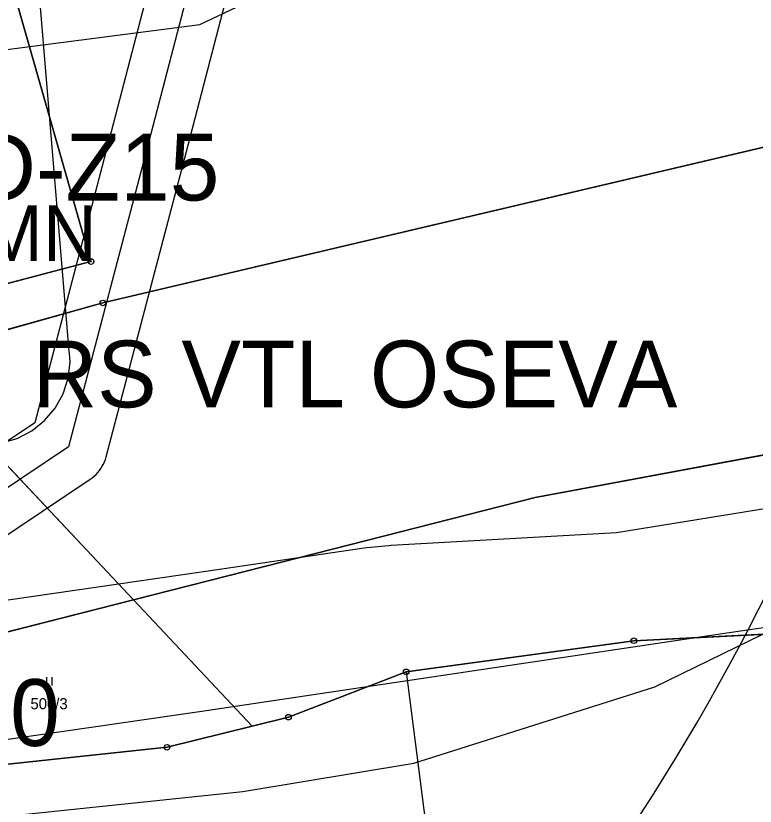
# Model space of a CAD drawing. Extents: x -706130 to -698555, y -971544 to -967260.
# Drawn here: x -704017.6 to -703884.7, y -969740.8 to -969598.7 of the extents above; entities that cross this region are included whole.
import ezdxf

# ---------------------------------------------------------------- set-up
doc = ezdxf.new("R2010")
doc.units = 0
for name, color, linetype in [('BPEJ I-II trida ochrany S', 7, 'Continuous'), ('Docházková izochrona - BUS S', 7, 'Continuous'), ('Docházková izochrona - VLAK N', 7, 'Continuous'), ('Elektro VN nadzemní volne 22 S', 7, 'Continuous'), ('Elektro VN trafostanice popis S', 7, 'Continuous'), ('Hluková izofona', 7, 'Continuous'), ('Hranice intravilán', 7, 'Continuous'), ('KN_Hranice_parcel', 7, 'Continuous'), ('KN_Parcelni cisla', 7, 'Continuous'), ('KN_Polygon parcely', 7, 'Continuous'), ('KN_POZEMKY_14_OSTATNI PLOCHA', 7, 'Continuous'), ('KN_POZEMKY_2_ORNA PUDA', 7, 'Continuous'), ('KN_POZEMKY_7_TTP', 7, 'Continuous'), ('KN_VYUZITI_14_ostatni plocha_dráha', 7, 'Continuous'), ('KN_Značky bodu BP', 7, 'Continuous'), ('KN_Značky kultur', 7, 'Continuous'), ('Koridor pro racionalizaci dráhy_N', 7, 'Continuous'), ('Koridor pro racionalizaci dráhy_N_ŠRAFY', 7, 'Continuous'), ('Koridor územní rezervy - doprava drážní R ZAKL', 7, 'Continuous'), ('OP dráhy', 7, 'Continuous'), ('OP ELE VN_VVN_trafostanice', 7, 'Continuous'), ('OP_BP plynovodů VTL', 7, 'Continuous'), ('Plochy doprava drážní R', 7, 'Continuous'), ('Plochy doprava drážní S', 7, 'Continuous'), ('Plochy smíšené nezastavěného území všeobecné S', 7, 'Continuous'), ('Plochy zemědělské všeobecné CELEK S', 7, 'Continuous'), ('Plynovodní objekty S', 7, 'Continuous'), ('Regulační bloky v krajině S', 7, 'Continuous'), ('Regulační bloky zastavěné S', 7, 'Continuous'), ('Regulační kódy v krajině S', 7, 'Continuous'), ('VPS VPO popis', 7, 'Continuous'), ('VÝŠKOPIS_vrstevnice hlavní', 7, 'Continuous'), ('VÝŠKOPIS_vrstevnice zesílená', 7, 'Continuous'), ('Zastavene uzemi N', 7, 'Continuous'), ('Zastavene uzemi plochy N', 7, 'Continuous'), ('Zábory hodnocené - koridory', 7, 'Continuous')]:
    doc.layers.add(name, color=color, linetype=linetype)

msp = doc.modelspace()

# ---------------------------------------------------------------- linework, layer by layer
at = {"layer": 'BPEJ I-II trida ochrany S'}
for p, q in [((-703906.51, -969711.07), (-703863.08, -969708.87)), ((-703947.45, -969716.66), (-703906.51, -969711.07)), ((-703968.6, -969724.82), (-703947.45, -969716.66)), ((-703975.14, -969726.44), (-703968.6, -969724.82)), ((-703990.45, -969730.22), (-703975.14, -969726.44)), ((-704019.63, -969733.3), (-703990.45, -969730.22))]:
    msp.add_line(p, q, dxfattribs=at)
at = {"layer": 'Docházková izochrona - BUS S'}
msp.add_arc((-704240.77, -969524.4), 400, 310.6863, 92.9342, dxfattribs=at)
at = {"layer": 'Docházková izochrona - VLAK N'}
msp.add_circle((-704165.45, -969778.77), 800, dxfattribs=at)
at = {"layer": 'Elektro VN nadzemní volne 22 S'}
msp.add_lwpolyline([(-703978.52, -969562.82), (-703993.73, -969621.29), (-704008.16, -969676.2), (-704062.62, -969712.72), (-704062.41, -969712.72), (-704062.41, -969712.81)], dxfattribs=at)
at = {"layer": 'Hluková izofona'}
msp.add_lwpolyline([(-703748.53, -969686.38), (-703761.39, -969689.69), (-703774.96, -969692.42), (-703783.94, -969694.28), (-703793.46, -969695.59), (-703819.95, -969699.59), (-703887.72, -969709.43), (-703984.62, -969723.88), (-704138.46, -969746.07), (-704205.17, -969756.49), (-704248.81, -969763.25), (-704420.92, -969789.19), (-704546.79, -969808.01), (-704962.75, -969869.03)], dxfattribs=at)
at = {"layer": 'Hranice intravilán'}
msp.add_lwpolyline([(-704019.63, -969733.3), (-703990.45, -969730.22), (-703975.14, -969726.44), (-703968.6, -969724.82), (-703947.45, -969716.66), (-703906.51, -969711.07), (-703863.08, -969708.87), (-703812.41, -969698.51), (-703783.12, -969710.9), (-703775.09, -969709), (-703724.75, -969703.11)], dxfattribs=at)
at = {"layer": 'KN_Hranice_parcel'}
for p, q in [((-704017.58, -969595.88), (-704004.13, -969642.88)), ((-704004.13, -969642.88), (-704028.34, -969649.21)), ((-704002, -969650.32), (-704026.5, -969657.15)), ((-703996.49, -969703.73), (-703975.14, -969726.44))]:
    msp.add_line(p, q, dxfattribs=at)
for points in [[(-703506.43, -969544.8), (-703508.57, -969545.07), (-703532.03, -969548.25), (-703550.63, -969556.31), (-703523.79, -969552.24), (-703519.55, -969552.62), (-703518.77, -969554.88), (-703606.67, -969570.8), (-703696.6, -969587.15), (-703744.82, -969595.35), (-703801.12, -969603.31), (-703840.17, -969612.16), (-704002, -969650.32)], [(-703586.39, -969635.14), (-703708.54, -969649.53), (-703788.13, -969661.66), (-703824.91, -969666.8), (-703924.22, -969685.33), (-703972.94, -969697.74), (-703996.49, -969703.73)], [(-703975.14, -969726.44), (-703968.6, -969724.82), (-703947.45, -969716.66), (-703906.51, -969711.07), (-703863.08, -969708.87), (-703812.41, -969698.51), (-703807.68, -969699.85), (-703783.12, -969710.9), (-703775.09, -969709), (-703693.83, -969699.5), (-703653.97, -969679.35), (-703631.86, -969665.04), (-703618.31, -969660.72), (-703598.78, -969646.69), (-703586.39, -969635.14)], [(-703996.49, -969703.73), (-704021.57, -969677.05), (-704026.5, -969657.15)], [(-703996.49, -969703.73), (-704044.38, -969715.9), (-704047.44, -969722.1), (-704045.89, -969738.48)], [(-704045.89, -969738.48), (-704019.63, -969733.3), (-703990.45, -969730.22), (-703975.14, -969726.44)]]:
    msp.add_lwpolyline(points, dxfattribs=at)
at = {"layer": 'KN_Polygon parcely'}
for points in [[(-704044.08, -969536.95), (-704051.34, -969539.03), (-704057.11, -969540.81), (-704039.29, -969601.4), (-704028.34, -969649.21), (-704004.13, -969642.88), (-704017.58, -969595.88), (-704035.11, -969534.61)], [(-703653.97, -969679.35), (-703631.86, -969665.04), (-703618.31, -969660.72), (-703598.78, -969646.69), (-703586.39, -969635.14), (-703708.54, -969649.53), (-703788.13, -969661.66), (-703824.91, -969666.8), (-703924.22, -969685.33), (-703972.94, -969697.74), (-703996.49, -969703.73), (-703975.14, -969726.44), (-703968.6, -969724.82), (-703947.45, -969716.66), (-703906.51, -969711.07), (-703863.08, -969708.87), (-703812.41, -969698.51), (-703807.68, -969699.85), (-703783.12, -969710.9), (-703775.09, -969709), (-703693.83, -969699.5)], [(-704045.89, -969738.48), (-704047.44, -969722.1), (-704044.38, -969715.9), (-703996.49, -969703.73), (-704021.57, -969677.05), (-704026.5, -969657.15), (-704061.14, -969667.73), (-704055.5, -969708.06), (-704051.97, -969733.31), (-704051.12, -969739.38)], [(-703990.45, -969730.22), (-703975.14, -969726.44), (-703996.49, -969703.73), (-704044.38, -969715.9), (-704047.44, -969722.1), (-704045.89, -969738.48), (-704019.63, -969733.3)]]:
    msp.add_lwpolyline(points, close=True, dxfattribs=at)
for points in [[(-703739.4, -969538.77), (-703790.45, -969547.2), (-703840.59, -969556), (-703937.53, -969575.6), (-704017.58, -969595.88), (-704004.13, -969642.88), (-704028.34, -969649.21), (-704026.5, -969657.15), (-704002, -969650.32), (-703840.17, -969612.16), (-703801.12, -969603.31), (-703744.82, -969595.35)], [(-703744.82, -969595.35), (-703801.12, -969603.31), (-703840.17, -969612.16), (-704002, -969650.32), (-704026.5, -969657.15), (-704021.57, -969677.05), (-703996.49, -969703.73), (-703972.94, -969697.74), (-703924.22, -969685.33), (-703824.91, -969666.8), (-703788.13, -969661.66), (-703708.54, -969649.53)], [(-703693.83, -969699.5), (-703775.09, -969709), (-703783.12, -969710.9), (-703807.68, -969699.85), (-703812.41, -969698.51), (-703863.08, -969708.87), (-703906.51, -969711.07), (-703947.45, -969716.66), (-703968.6, -969724.82), (-703975.14, -969726.44), (-703990.45, -969730.22), (-704019.63, -969733.3)]]:
    msp.add_lwpolyline(points, dxfattribs=at)
at = {"layer": 'KN_POZEMKY_14_OSTATNI PLOCHA'}
for p, q in [((-703906.51, -969711.07), (-703863.08, -969708.87)), ((-703947.45, -969716.66), (-703906.51, -969711.07)), ((-703968.6, -969724.82), (-703947.45, -969716.66)), ((-703975.14, -969726.44), (-703968.6, -969724.82)), ((-703990.45, -969730.22), (-703975.14, -969726.44)), ((-704019.63, -969733.3), (-703990.45, -969730.22))]:
    msp.add_line(p, q, dxfattribs=at)
at = {"layer": 'KN_POZEMKY_2_ORNA PUDA'}
for p, q in [((-704017.58, -969595.88), (-704004.13, -969642.88)), ((-704004.13, -969642.88), (-704017.58, -969595.88)), ((-704002, -969650.32), (-703840.17, -969612.16)), ((-703840.17, -969612.16), (-704002, -969650.32)), ((-704004.13, -969642.88), (-704028.34, -969649.21)), ((-704028.34, -969649.21), (-704004.13, -969642.88)), ((-704026.5, -969657.15), (-704002, -969650.32)), ((-704002, -969650.32), (-704026.5, -969657.15)), ((-703924.22, -969685.33), (-703824.91, -969666.8)), ((-703824.91, -969666.8), (-703924.22, -969685.33)), ((-703996.49, -969703.73), (-704021.57, -969677.05)), ((-703972.94, -969697.74), (-703924.22, -969685.33)), ((-703924.22, -969685.33), (-703972.94, -969697.74)), ((-703996.49, -969703.73), (-703972.94, -969697.74)), ((-703972.94, -969697.74), (-703996.49, -969703.73)), ((-703975.14, -969726.44), (-703996.49, -969703.73)), ((-703863.08, -969708.87), (-703906.51, -969711.07)), ((-703906.51, -969711.07), (-703947.45, -969716.66)), ((-703947.45, -969716.66), (-703968.6, -969724.82)), ((-703968.6, -969724.82), (-703975.14, -969726.44))]:
    msp.add_line(p, q, dxfattribs=at)
at = {"layer": 'KN_POZEMKY_7_TTP'}
for p, q in [((-704021.57, -969677.05), (-703996.49, -969703.73)), ((-704044.38, -969715.9), (-703996.49, -969703.73)), ((-703996.49, -969703.73), (-704044.38, -969715.9)), ((-703996.49, -969703.73), (-703975.14, -969726.44)), ((-703975.14, -969726.44), (-703990.45, -969730.22)), ((-703990.45, -969730.22), (-704019.63, -969733.3))]:
    msp.add_line(p, q, dxfattribs=at)
at = {"layer": 'KN_VYUZITI_14_ostatni plocha_dráha'}
for p, q in [((-703906.51, -969711.07), (-703863.08, -969708.87)), ((-703947.45, -969716.66), (-703906.51, -969711.07)), ((-703968.6, -969724.82), (-703947.45, -969716.66)), ((-703975.14, -969726.44), (-703968.6, -969724.82)), ((-703990.45, -969730.22), (-703975.14, -969726.44)), ((-704019.63, -969733.3), (-703990.45, -969730.22))]:
    msp.add_line(p, q, dxfattribs=at)
at = {"layer": 'KN_Značky bodu BP'}
for centre, radius in [((-704004.13, -969642.88), 0.5), ((-704004.13, -969642.88), 0.0303), ((-704002, -969650.32), 0.5), ((-704002, -969650.32), 0.0303), ((-703906.51, -969711.07), 0.5), ((-703906.51, -969711.07), 0.0303), ((-703947.45, -969716.66), 0.5), ((-703947.45, -969716.66), 0.0303), ((-703968.6, -969724.82), 0.5), ((-703968.6, -969724.82), 0.0303), ((-703990.45, -969730.22), 0.5), ((-703990.45, -969730.22), 0.0303)]:
    msp.add_circle(centre, radius, dxfattribs=at)
at = {"layer": 'KN_Značky kultur'}
for p, q in [((-704012.09, -969719.14), (-704012.09, -969717.64)), ((-704011.09, -969719.14), (-704011.09, -969717.64))]:
    msp.add_line(p, q, dxfattribs=at)
at = {"layer": 'Koridor pro racionalizaci dráhy_N'}
for points in [[(-703586.39, -969635.14), (-703598.78, -969646.69), (-703618.31, -969660.72), (-703631.86, -969665.04), (-703653.97, -969679.35), (-703693.83, -969699.5), (-703775.09, -969709), (-703783.12, -969710.9), (-703807.68, -969699.85), (-703812.41, -969698.51), (-703863.08, -969708.87), (-703906.51, -969711.07), (-703947.45, -969716.66), (-703968.6, -969724.82), (-703975.14, -969726.44)], [(-703975.14, -969726.44), (-703990.45, -969730.22), (-704019.63, -969733.3), (-704045.89, -969738.48)]]:
    msp.add_lwpolyline(points, dxfattribs=at)
at = {"layer": 'Koridor pro racionalizaci dráhy_N_ŠRAFY'}
for points in [[(-703586.39, -969635.14), (-703598.78, -969646.69), (-703618.31, -969660.72), (-703631.86, -969665.04), (-703653.97, -969679.35), (-703693.83, -969699.5), (-703775.09, -969709), (-703783.12, -969710.9), (-703807.68, -969699.85), (-703812.41, -969698.51), (-703863.08, -969708.87), (-703906.51, -969711.07), (-703947.45, -969716.66), (-703968.6, -969724.82), (-703975.14, -969726.44)], [(-703975.14, -969726.44), (-703990.45, -969730.22), (-704019.63, -969733.3), (-704045.89, -969738.48)]]:
    msp.add_lwpolyline(points, dxfattribs=at)
at = {"layer": 'Koridor územní rezervy - doprava drážní R ZAKL'}
msp.add_lwpolyline([(-703739.91, -969661.76), (-703765.23, -969676.33), (-703783.88, -969685.83), (-703801.39, -969693.87), (-703812.41, -969698.51), (-703863.08, -969708.87), (-703906.51, -969711.07), (-703947.45, -969716.66), (-703940.15, -969773.78), (-703751.14, -969764.96)], dxfattribs=at)
at = {"layer": 'OP dráhy'}
msp.add_lwpolyline([(-703742.94, -969661.68), (-703758.7, -969666.04), (-703773.22, -969668.92), (-703773.25, -969668.92), (-703773.61, -969668.99), (-703784.94, -969671.32), (-703804.5, -969674.62), (-703909.63, -969691.64), (-703950.13, -969693.96), (-703950.63, -969693.99), (-703954.53, -969694.37), (-703955.44, -969694.5), (-703980.57, -969698.2), (-704085.54, -969713.42)], dxfattribs=at)
at = {"layer": 'OP ELE VN_VVN_trafostanice'}
for points in [[(-703982.35, -969549.77), (-704000.51, -969619.53), (-704014.25, -969671.86), (-704050.98, -969696.48)], [(-704043.18, -969708.11), (-704004.26, -969682.02), (-704003.89, -969681.76), (-704003.54, -969681.46), (-704003.21, -969681.15), (-704002.89, -969680.82), (-704002.6, -969680.46), (-704002.34, -969680.09), (-704002.09, -969679.7), (-704001.88, -969679.3), (-704001.69, -969678.88), (-704001.53, -969678.45), (-704001.39, -969678.01), (-704001.39, -969677.98), (-703986.97, -969623.07), (-703986.96, -969623.06), (-703968.77, -969553.17)]]:
    msp.add_lwpolyline(points, dxfattribs=at)
at = {"layer": 'OP_BP plynovodů VTL'}
msp.add_lwpolyline([(-704020.25, -969675.48), (-704017.41, -969674.67), (-704014.79, -969673.32), (-704012.47, -969671.48), (-704010.56, -969669.22), (-704009.13, -969666.64), (-704008.23, -969663.83), (-704007.9, -969660.89), (-704008.02, -969659.42), (-704008.05, -969659), (-704018.37, -969535.3)], dxfattribs=at)
at = {"layer": 'Plochy doprava drážní R'}
msp.add_lwpolyline([(-703739.91, -969661.76), (-703765.23, -969676.33), (-703783.88, -969685.83), (-703801.39, -969693.87), (-703812.41, -969698.51), (-703863.08, -969708.87), (-703906.51, -969711.07), (-703947.45, -969716.66), (-703940.15, -969773.78), (-703751.14, -969764.96)], dxfattribs=at)
at = {"layer": 'Plochy doprava drážní S'}
for p, q in [((-703863.08, -969708.87), (-703906.51, -969711.07)), ((-703968.6, -969724.82), (-703975.14, -969726.44)), ((-703975.14, -969726.44), (-703990.45, -969730.22)), ((-703990.45, -969730.22), (-704019.63, -969733.3))]:
    msp.add_line(p, q, dxfattribs=at)
msp.add_lwpolyline([(-703906.51, -969711.07), (-703947.45, -969716.66), (-703968.6, -969724.82)], dxfattribs=at)
at = {"layer": 'Plochy smíšené nezastavěného území všeobecné S'}
for p, q in [((-703996.49, -969703.73), (-704021.57, -969677.05)), ((-703996.49, -969703.73), (-704044.38, -969715.9)), ((-703975.14, -969726.44), (-703996.49, -969703.73)), ((-703975.14, -969726.44), (-703996.49, -969703.73))]:
    msp.add_line(p, q, dxfattribs=at)
for points in [[(-704028.34, -969649.21), (-704004.13, -969642.88), (-704017.58, -969595.88), (-704035.11, -969534.61)], [(-704019.63, -969733.3), (-703990.45, -969730.22), (-703975.14, -969726.44)], [(-704019.63, -969733.3), (-703990.45, -969730.22), (-703975.14, -969726.44)]]:
    msp.add_lwpolyline(points, dxfattribs=at)
at = {"layer": 'Plochy zemědělské všeobecné CELEK S'}
for p, q in [((-704017.58, -969595.88), (-704004.13, -969642.88)), ((-704004.13, -969642.88), (-704028.34, -969649.21)), ((-704021.57, -969677.05), (-703996.49, -969703.73)), ((-703996.49, -969703.73), (-703975.14, -969726.44)), ((-703906.51, -969711.07), (-703863.08, -969708.87)), ((-703975.14, -969726.44), (-703968.6, -969724.82))]:
    msp.add_line(p, q, dxfattribs=at)
msp.add_lwpolyline([(-703968.6, -969724.82), (-703947.45, -969716.66), (-703906.51, -969711.07)], dxfattribs=at)
at = {"layer": 'Regulační bloky v krajině S'}
for p, q in [((-703996.49, -969703.73), (-704021.57, -969677.05)), ((-704021.57, -969677.05), (-703996.49, -969703.73)), ((-703975.14, -969726.44), (-703996.49, -969703.73)), ((-703996.49, -969703.73), (-703975.14, -969726.44)), ((-703906.51, -969711.07), (-703863.08, -969708.87)), ((-703975.14, -969726.44), (-703968.6, -969724.82))]:
    msp.add_line(p, q, dxfattribs=at)
for points in [[(-704028.34, -969649.21), (-704004.13, -969642.88), (-704017.58, -969595.88), (-704035.11, -969534.61)], [(-704017.58, -969595.88), (-704004.13, -969642.88), (-704028.34, -969649.21)], [(-703968.6, -969724.82), (-703947.45, -969716.66), (-703906.51, -969711.07)], [(-704019.63, -969733.3), (-703990.45, -969730.22), (-703975.14, -969726.44)]]:
    msp.add_lwpolyline(points, dxfattribs=at)
at = {"layer": 'Regulační bloky zastavěné S'}
for p, q in [((-703863.08, -969708.87), (-703906.51, -969711.07)), ((-703968.6, -969724.82), (-703975.14, -969726.44)), ((-703975.14, -969726.44), (-703990.45, -969730.22)), ((-703990.45, -969730.22), (-704019.63, -969733.3))]:
    msp.add_line(p, q, dxfattribs=at)
msp.add_lwpolyline([(-703906.51, -969711.07), (-703947.45, -969716.66), (-703968.6, -969724.82)], dxfattribs=at)
at = {"layer": 'VÝŠKOPIS_vrstevnice hlavní'}
msp.add_lwpolyline([(-704035.37, -969744.3), (-703976.82, -969738.16), (-703946.09, -969733.1), (-703902.72, -969719.35), (-703861.16, -969699.1), (-703843.48, -969682.72), (-703839.48, -969675.01), (-703837.2, -969668.17), (-703834.63, -969655.33), (-703834.06, -969655.18), (-703833.06, -969643.06), (-703833.06, -969627.36), (-703835.92, -969604.53), (-703839.48, -969583.13)], dxfattribs=at)
at = {"layer": 'VÝŠKOPIS_vrstevnice zesílená'}
msp.add_lwpolyline([(-704019.25, -969604.75), (-703984.57, -969600.25), (-703950.72, -969584.19), (-703940.29, -969575.84), (-703935.64, -969566.33), (-703929.94, -969550.89), (-703930.51, -969538.34), (-703933.36, -969525.78), (-703938.07, -969513.23), (-703939.35, -969506.95), (-703939.07, -969494.96), (-703935.93, -969476.7), (-703933.93, -969457.87)], dxfattribs=at)
at = {"layer": 'Zastavene uzemi N'}
msp.add_lwpolyline([(-703724.75, -969703.11), (-703775.09, -969709), (-703783.12, -969710.9), (-703807.68, -969699.85), (-703812.41, -969698.51), (-703863.08, -969708.87), (-703906.51, -969711.07), (-703947.45, -969716.66), (-703968.6, -969724.82), (-703975.14, -969726.44), (-703990.45, -969730.22), (-704019.63, -969733.3)], dxfattribs=at)
at = {"layer": 'Zastavene uzemi plochy N'}
msp.add_lwpolyline([(-703724.75, -969703.11), (-703775.09, -969709), (-703783.12, -969710.9), (-703807.68, -969699.85), (-703812.41, -969698.51), (-703863.08, -969708.87), (-703906.51, -969711.07), (-703947.45, -969716.66), (-703968.6, -969724.82), (-703975.14, -969726.44), (-703990.45, -969730.22), (-704019.63, -969733.3)], dxfattribs=at)
at = {"layer": 'Zábory hodnocené - koridory'}
for points in [[(-703586.39, -969635.14), (-703598.78, -969646.69), (-703618.31, -969660.72), (-703631.86, -969665.04), (-703653.97, -969679.35), (-703693.83, -969699.5), (-703775.09, -969709), (-703783.12, -969710.9), (-703807.68, -969699.85), (-703812.41, -969698.51), (-703863.08, -969708.87), (-703906.51, -969711.07), (-703947.45, -969716.66), (-703968.6, -969724.82), (-703975.14, -969726.44)], [(-703975.14, -969726.44), (-703990.45, -969730.22), (-704019.63, -969733.3), (-704045.89, -969738.48)]]:
    msp.add_lwpolyline(points, dxfattribs=at)

# ---------------------------------------------------------------- texts
at = {"layer": 'Elektro VN trafostanice popis S'}
msp.add_text('T4990', height=12, dxfattribs=at).set_placement((-704055.23, -969729.99))
at = {"layer": 'KN_Parcelni cisla'}
msp.add_text('500/3', height=2, dxfattribs=at).set_placement((-704015.01, -969723.39))
at = {"layer": 'Plynovodní objekty S'}
msp.add_text('RS VTL OSEVA', height=12, dxfattribs=at).set_placement((-704014.61, -969669.1))
at = {"layer": 'Regulační kódy v krajině S'}
msp.add_text('MN', height=10, dxfattribs=at).set_placement((-704023.92, -969642.79))
at = {"layer": 'VPS VPO popis'}
msp.add_text('VD-Z15', height=12, dxfattribs=at).set_placement((-704036.32, -969631.9))

doc.saveas('drawing.dxf')
